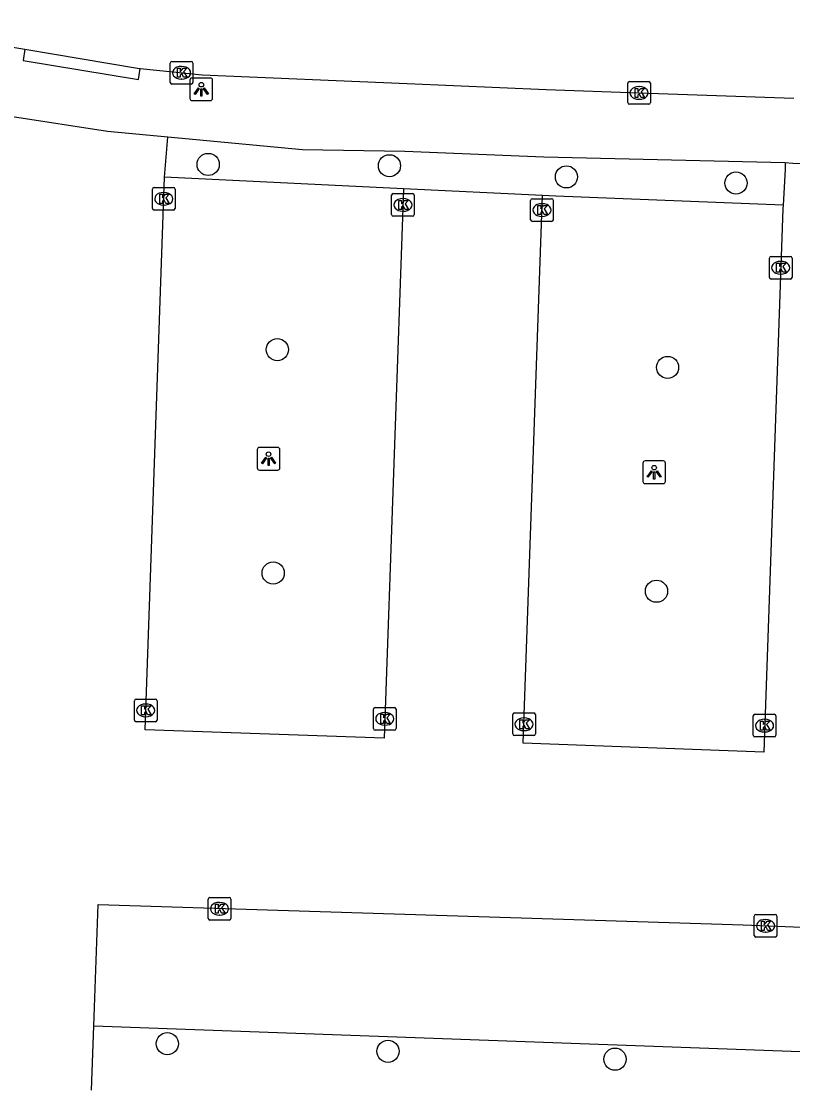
# Model space of a CAD drawing. Extents: x 160077 to 160945, y 386481 to 387498.
# Drawn here: x 160818.26 to 160852.3, y 386556.02 to 386603.05 of the extents above; entities that cross this region are included whole.
import ezdxf

# ---------------------------------------------------------------- set-up
doc = ezdxf.new("R2010")
doc.units = 0
for name, color, linetype in [('IMGEO_Boom', 7, 'Continuous'), ('IMGEO_Kolk', 7, 'Continuous'), ('IMGEO_Lichtpunt', 7, 'Continuous'), ('IMGEO_Parkeervlak_open', 7, 'Continuous'), ('IMGEO_Rijbaan_lokaal_open', 7, 'Continuous'), ('IMGEO_Voetpad_open', 7, 'Continuous')]:
    doc.layers.add(name, color=color, linetype=linetype)

msp = doc.modelspace()

# ---------------------------------------------------------------- linework, layer by layer
at = {"layer": 'IMGEO_Boom'}
for centre in [(160826.509, 386596.737), (160834.508, 386596.68), (160842.317, 386596.19), (160849.796, 386595.917), (160829.561, 386588.573), (160846.779, 386587.786), (160829.377, 386578.717), (160846.29, 386577.917), (160824.705, 386557.961), (160834.444, 386557.626), (160844.462, 386557.278)]:
    msp.add_circle(centre, 0.489, dxfattribs=at)
at = {"layer": 'IMGEO_Kolk'}
for p, q in [((160824.834, 386600.354), (160824.834, 386601.206)), ((160824.909, 386601.28), (160825.761, 386601.28)), ((160825.835, 386601.206), (160825.835, 386600.354)), ((160825.322, 386601.06), (160825.347, 386601.06)), ((160825.761, 386600.28), (160824.909, 386600.28)), ((160825.345, 386600.5), (160825.32, 386600.5)), ((160845.021, 386599.465), (160845.021, 386600.317)), ((160845.096, 386600.391), (160845.948, 386600.391)), ((160845.509, 386600.171), (160845.534, 386600.171)), ((160846.022, 386600.317), (160846.022, 386599.465)), ((160845.948, 386599.391), (160845.096, 386599.391)), ((160845.532, 386599.611), (160845.507, 386599.611)), ((160824.049, 386594.796), (160824.049, 386595.648)), ((160824.124, 386595.722), (160824.976, 386595.722)), ((160824.537, 386595.502), (160824.562, 386595.502)), ((160825.05, 386595.648), (160825.05, 386594.796)), ((160834.677, 386595.455), (160835.529, 386595.455)), ((160834.602, 386594.529), (160834.602, 386595.381)), ((160835.09, 386595.235), (160835.115, 386595.235)), ((160835.603, 386595.381), (160835.603, 386594.529)), ((160840.737, 386594.302), (160840.737, 386595.154)), ((160840.812, 386595.228), (160841.664, 386595.228)), ((160841.225, 386595.008), (160841.25, 386595.008)), ((160841.738, 386595.154), (160841.738, 386594.302)), ((160824.976, 386594.722), (160824.124, 386594.722)), ((160824.56, 386594.942), (160824.535, 386594.942)), ((160835.113, 386594.675), (160835.088, 386594.675)), ((160835.529, 386594.455), (160834.677, 386594.455)), ((160841.664, 386594.228), (160840.812, 386594.228)), ((160841.248, 386594.448), (160841.223, 386594.448)), ((160851.345, 386592.683), (160852.197, 386592.683)), ((160851.27, 386591.757), (160851.27, 386592.609)), ((160851.758, 386592.463), (160851.783, 386592.463)), ((160852.271, 386592.609), (160852.271, 386591.757)), ((160851.781, 386591.903), (160851.756, 386591.903)), ((160852.197, 386591.683), (160851.345, 386591.683)), ((160823.253, 386572.235), (160823.253, 386573.087)), ((160823.328, 386573.161), (160824.18, 386573.161)), ((160823.741, 386572.941), (160823.766, 386572.941)), ((160824.254, 386573.087), (160824.254, 386572.235)), ((160833.799, 386571.861), (160833.799, 386572.713)), ((160833.874, 386572.787), (160834.726, 386572.787)), ((160834.287, 386572.567), (160834.312, 386572.567)), ((160834.8, 386572.713), (160834.8, 386571.861)), ((160839.946, 386571.623), (160839.946, 386572.475)), ((160840.021, 386572.549), (160840.873, 386572.549)), ((160840.947, 386572.475), (160840.947, 386571.623)), ((160850.558, 386571.563), (160850.558, 386572.415)), ((160850.633, 386572.489), (160851.485, 386572.489)), ((160851.559, 386572.415), (160851.559, 386571.563)), ((160824.18, 386572.161), (160823.328, 386572.161)), ((160823.764, 386572.381), (160823.739, 386572.381)), ((160834.31, 386572.007), (160834.285, 386572.007)), ((160840.434, 386572.329), (160840.459, 386572.329)), ((160851.046, 386572.269), (160851.071, 386572.269)), ((160834.726, 386571.787), (160833.874, 386571.787)), ((160840.873, 386571.549), (160840.021, 386571.549)), ((160840.457, 386571.769), (160840.432, 386571.769)), ((160851.485, 386571.489), (160850.633, 386571.489)), ((160851.069, 386571.709), (160851.044, 386571.709)), ((160826.508, 386563.485), (160826.508, 386564.337)), ((160826.583, 386564.411), (160827.435, 386564.411)), ((160826.996, 386564.191), (160827.021, 386564.191)), ((160827.509, 386564.337), (160827.509, 386563.485)), ((160827.019, 386563.631), (160826.994, 386563.631)), ((160850.603, 386562.734), (160850.603, 386563.586)), ((160850.678, 386563.66), (160851.53, 386563.66)), ((160851.604, 386563.586), (160851.604, 386562.734)), ((160827.435, 386563.411), (160826.583, 386563.411)), ((160851.091, 386563.44), (160851.116, 386563.44)), ((160851.53, 386562.66), (160850.678, 386562.66)), ((160851.114, 386562.88), (160851.089, 386562.88))]:
    msp.add_line(p, q, dxfattribs=at)
for points in [[(160824.834, 386600.354), (160824.834, 386601.206)], [(160824.909, 386601.28), (160825.761, 386601.28)], [(160825.835, 386601.206), (160825.835, 386600.354)], [(160825.155, 386600.98), (160825.278, 386600.98), (160825.278, 386600.829), (160825.408, 386600.98), (160825.572, 386600.98), (160825.426, 386600.829), (160825.579, 386600.58), (160825.427, 386600.58), (160825.342, 386600.744), (160825.278, 386600.677), (160825.278, 386600.58), (160825.155, 386600.58), (160825.155, 386600.98)], [(160825.761, 386600.28), (160824.909, 386600.28)], [(160845.021, 386599.465), (160845.021, 386600.317)], [(160845.096, 386600.391), (160845.948, 386600.391)], [(160846.022, 386600.317), (160846.022, 386599.465)], [(160845.342, 386600.091), (160845.465, 386600.091), (160845.465, 386599.94), (160845.595, 386600.091), (160845.759, 386600.091), (160845.613, 386599.94), (160845.766, 386599.691), (160845.614, 386599.691), (160845.529, 386599.855), (160845.465, 386599.788), (160845.465, 386599.691), (160845.342, 386599.691), (160845.342, 386600.091)], [(160845.948, 386599.391), (160845.096, 386599.391)], [(160824.049, 386594.796), (160824.049, 386595.648)], [(160824.124, 386595.722), (160824.976, 386595.722)], [(160825.05, 386595.648), (160825.05, 386594.796)], [(160834.677, 386595.455), (160835.529, 386595.455)], [(160824.37, 386595.422), (160824.493, 386595.422), (160824.493, 386595.271), (160824.623, 386595.422), (160824.787, 386595.422), (160824.641, 386595.271), (160824.794, 386595.022), (160824.642, 386595.022), (160824.557, 386595.186), (160824.493, 386595.119), (160824.493, 386595.022), (160824.37, 386595.022), (160824.37, 386595.422)], [(160834.602, 386594.529), (160834.602, 386595.381)], [(160834.923, 386595.155), (160835.046, 386595.155), (160835.046, 386595.004), (160835.176, 386595.155), (160835.34, 386595.155), (160835.194, 386595.004), (160835.347, 386594.755), (160835.195, 386594.755), (160835.11, 386594.919), (160835.046, 386594.852), (160835.046, 386594.755), (160834.923, 386594.755), (160834.923, 386595.155)], [(160835.603, 386595.381), (160835.603, 386594.529)], [(160840.737, 386594.302), (160840.737, 386595.154)], [(160840.812, 386595.228), (160841.664, 386595.228)], [(160841.738, 386595.154), (160841.738, 386594.302)], [(160824.976, 386594.722), (160824.124, 386594.722)], [(160841.058, 386594.928), (160841.181, 386594.928), (160841.181, 386594.777), (160841.311, 386594.928), (160841.475, 386594.928), (160841.329, 386594.777), (160841.482, 386594.528), (160841.33, 386594.528), (160841.245, 386594.692), (160841.181, 386594.625), (160841.181, 386594.528), (160841.058, 386594.528), (160841.058, 386594.928)], [(160835.529, 386594.455), (160834.677, 386594.455)], [(160841.664, 386594.228), (160840.812, 386594.228)], [(160851.345, 386592.683), (160852.197, 386592.683)], [(160851.27, 386591.757), (160851.27, 386592.609)], [(160851.591, 386592.383), (160851.714, 386592.383), (160851.714, 386592.232), (160851.844, 386592.383), (160852.008, 386592.383), (160851.862, 386592.232), (160852.015, 386591.983), (160851.863, 386591.983), (160851.778, 386592.147), (160851.714, 386592.08), (160851.714, 386591.983), (160851.591, 386591.983), (160851.591, 386592.383)], [(160852.271, 386592.609), (160852.271, 386591.757)], [(160852.197, 386591.683), (160851.345, 386591.683)], [(160823.253, 386572.235), (160823.253, 386573.087)], [(160823.328, 386573.161), (160824.18, 386573.161)], [(160824.254, 386573.087), (160824.254, 386572.235)], [(160823.574, 386572.861), (160823.697, 386572.861), (160823.697, 386572.71), (160823.827, 386572.861), (160823.991, 386572.861), (160823.845, 386572.71), (160823.998, 386572.461), (160823.846, 386572.461), (160823.761, 386572.625), (160823.697, 386572.558), (160823.697, 386572.461), (160823.574, 386572.461), (160823.574, 386572.861)], [(160833.799, 386571.861), (160833.799, 386572.713)], [(160833.874, 386572.787), (160834.726, 386572.787)], [(160834.12, 386572.487), (160834.243, 386572.487), (160834.243, 386572.336), (160834.373, 386572.487), (160834.537, 386572.487), (160834.391, 386572.336), (160834.544, 386572.087), (160834.392, 386572.087), (160834.307, 386572.251), (160834.243, 386572.184), (160834.243, 386572.087), (160834.12, 386572.087), (160834.12, 386572.487)], [(160834.8, 386572.713), (160834.8, 386571.861)], [(160839.946, 386571.623), (160839.946, 386572.475)], [(160840.021, 386572.549), (160840.873, 386572.549)], [(160840.947, 386572.475), (160840.947, 386571.623)], [(160850.558, 386571.563), (160850.558, 386572.415)], [(160850.633, 386572.489), (160851.485, 386572.489)], [(160851.559, 386572.415), (160851.559, 386571.563)], [(160824.18, 386572.161), (160823.328, 386572.161)], [(160840.267, 386572.249), (160840.39, 386572.249), (160840.39, 386572.098), (160840.52, 386572.249), (160840.684, 386572.249), (160840.538, 386572.098), (160840.691, 386571.849), (160840.539, 386571.849), (160840.454, 386572.013), (160840.39, 386571.946), (160840.39, 386571.849), (160840.267, 386571.849), (160840.267, 386572.249)], [(160850.879, 386572.189), (160851.002, 386572.189), (160851.002, 386572.038), (160851.132, 386572.189), (160851.296, 386572.189), (160851.15, 386572.038), (160851.303, 386571.789), (160851.151, 386571.789), (160851.066, 386571.953), (160851.002, 386571.886), (160851.002, 386571.789), (160850.879, 386571.789), (160850.879, 386572.189)], [(160834.726, 386571.787), (160833.874, 386571.787)], [(160840.873, 386571.549), (160840.021, 386571.549)], [(160851.485, 386571.489), (160850.633, 386571.489)], [(160826.508, 386563.485), (160826.508, 386564.337)], [(160826.583, 386564.411), (160827.435, 386564.411)], [(160826.829, 386564.111), (160826.952, 386564.111), (160826.952, 386563.96), (160827.082, 386564.111), (160827.246, 386564.111), (160827.1, 386563.96), (160827.253, 386563.711), (160827.101, 386563.711), (160827.016, 386563.875), (160826.952, 386563.808), (160826.952, 386563.711), (160826.829, 386563.711), (160826.829, 386564.111)], [(160827.509, 386564.337), (160827.509, 386563.485)], [(160850.603, 386562.734), (160850.603, 386563.586)], [(160850.678, 386563.66), (160851.53, 386563.66)], [(160851.604, 386563.586), (160851.604, 386562.734)], [(160827.435, 386563.411), (160826.583, 386563.411)], [(160850.924, 386563.36), (160851.047, 386563.36), (160851.047, 386563.209), (160851.177, 386563.36), (160851.341, 386563.36), (160851.195, 386563.209), (160851.348, 386562.96), (160851.196, 386562.96), (160851.111, 386563.124), (160851.047, 386563.057), (160851.047, 386562.96), (160850.924, 386562.96), (160850.924, 386563.36)], [(160851.53, 386562.66), (160850.678, 386562.66)]]:
    msp.add_lwpolyline(points, dxfattribs=at)
for centre, start, end in [((160824.911, 386601.204), 91.552, 178.448), ((160824.911, 386601.204), 91.552, 178.448), ((160825.759, 386601.204), 1.552, 88.448), ((160825.759, 386601.204), 1.552, 88.448), ((160824.911, 386600.356), 181.552, 268.448), ((160824.911, 386600.356), 181.552, 268.448), ((160825.759, 386600.356), 271.552, 358.448), ((160825.759, 386600.356), 271.552, 358.448), ((160845.098, 386600.315), 91.552, 178.448), ((160845.098, 386600.315), 91.552, 178.448), ((160845.946, 386600.315), 1.552, 88.448), ((160845.946, 386600.315), 1.552, 88.448), ((160845.098, 386599.467), 181.552, 268.448), ((160845.098, 386599.467), 181.552, 268.448), ((160845.946, 386599.467), 271.552, 358.448), ((160845.946, 386599.467), 271.552, 358.448), ((160824.126, 386595.646), 91.552, 178.448), ((160824.126, 386595.646), 91.552, 178.448), ((160824.974, 386595.646), 1.552, 88.448), ((160824.974, 386595.646), 1.552, 88.448), ((160834.679, 386595.379), 91.552, 178.448), ((160834.679, 386595.379), 91.552, 178.448), ((160835.527, 386595.379), 1.552, 88.448), ((160835.527, 386595.379), 1.552, 88.448), ((160840.814, 386595.152), 91.552, 178.448), ((160840.814, 386595.152), 91.552, 178.448), ((160841.662, 386595.152), 1.552, 88.448), ((160841.662, 386595.152), 1.552, 88.448), ((160824.126, 386594.798), 181.552, 268.448), ((160824.126, 386594.798), 181.552, 268.448), ((160824.974, 386594.798), 271.552, 358.448), ((160824.974, 386594.798), 271.552, 358.448), ((160834.679, 386594.531), 181.552, 268.448), ((160834.679, 386594.531), 181.552, 268.448), ((160835.527, 386594.531), 271.552, 358.448), ((160835.527, 386594.531), 271.552, 358.448), ((160840.814, 386594.304), 181.552, 268.448), ((160840.814, 386594.304), 181.552, 268.448), ((160841.662, 386594.304), 271.552, 358.448), ((160841.662, 386594.304), 271.552, 358.448), ((160851.347, 386592.607), 91.552, 178.448), ((160851.347, 386592.607), 91.552, 178.448), ((160852.195, 386592.607), 1.552, 88.448), ((160852.195, 386592.607), 1.552, 88.448), ((160851.347, 386591.759), 181.552, 268.448), ((160851.347, 386591.759), 181.552, 268.448), ((160852.195, 386591.759), 271.552, 358.448), ((160852.195, 386591.759), 271.552, 358.448), ((160823.33, 386573.085), 91.552, 178.448), ((160823.33, 386573.085), 91.552, 178.448), ((160824.178, 386573.085), 1.552, 88.448), ((160824.178, 386573.085), 1.552, 88.448), ((160833.876, 386572.711), 91.552, 178.448), ((160833.876, 386572.711), 91.552, 178.448), ((160834.724, 386572.711), 1.552, 88.448), ((160834.724, 386572.711), 1.552, 88.448), ((160840.023, 386572.473), 91.552, 178.448), ((160840.023, 386572.473), 91.552, 178.448), ((160840.871, 386572.473), 1.552, 88.448), ((160840.871, 386572.473), 1.552, 88.448), ((160850.635, 386572.413), 91.552, 178.448), ((160850.635, 386572.413), 91.552, 178.448), ((160851.483, 386572.413), 1.552, 88.448), ((160851.483, 386572.413), 1.552, 88.448), ((160823.33, 386572.237), 181.552, 268.448), ((160823.33, 386572.237), 181.552, 268.448), ((160824.178, 386572.237), 271.552, 358.448), ((160824.178, 386572.237), 271.552, 358.448), ((160833.876, 386571.863), 181.552, 268.448), ((160833.876, 386571.863), 181.552, 268.448), ((160834.724, 386571.863), 271.552, 358.448), ((160834.724, 386571.863), 271.552, 358.448), ((160840.023, 386571.625), 181.552, 268.448), ((160840.023, 386571.625), 181.552, 268.448), ((160840.871, 386571.625), 271.552, 358.448), ((160840.871, 386571.625), 271.552, 358.448), ((160850.635, 386571.565), 181.552, 268.448), ((160850.635, 386571.565), 181.552, 268.448), ((160851.483, 386571.565), 271.552, 358.448), ((160851.483, 386571.565), 271.552, 358.448), ((160826.585, 386564.335), 91.552, 178.448), ((160826.585, 386564.335), 91.552, 178.448), ((160827.433, 386564.335), 1.552, 88.448), ((160827.433, 386564.335), 1.552, 88.448), ((160826.585, 386563.487), 181.552, 268.448), ((160826.585, 386563.487), 181.552, 268.448), ((160827.433, 386563.487), 271.552, 358.448), ((160827.433, 386563.487), 271.552, 358.448), ((160850.68, 386563.584), 91.552, 178.448), ((160850.68, 386563.584), 91.552, 178.448), ((160851.528, 386563.584), 1.552, 88.448), ((160851.528, 386563.584), 1.552, 88.448), ((160850.68, 386562.736), 181.552, 268.448), ((160850.68, 386562.736), 181.552, 268.448), ((160851.528, 386562.736), 271.552, 358.448), ((160851.528, 386562.736), 271.552, 358.448)]:
    msp.add_arc(centre, 0.0765, start, end, dxfattribs=at)
for centre, major_axis, ratio, start_param, end_param in [((160825.321, 386600.78), (-0.387, 0.002), 0.722429, 4.712389, 7.853982), ((160825.346, 386600.78), (-0.39, 0.002), 0.717154, 1.570796, 4.712389), ((160845.508, 386599.891), (-0.387, 0.002), 0.722429, 4.712389, 7.853982), ((160845.533, 386599.891), (-0.39, 0.002), 0.717154, 1.570796, 4.712389), ((160824.536, 386595.222), (-0.387, 0.002), 0.722429, 4.712389, 7.853982), ((160824.561, 386595.222), (-0.39, 0.002), 0.717154, 1.570796, 4.712389), ((160835.089, 386594.955), (-0.387, 0.002), 0.722429, 4.712389, 7.853982), ((160835.114, 386594.955), (-0.39, 0.002), 0.717154, 1.570796, 4.712389), ((160841.224, 386594.728), (-0.387, 0.002), 0.722429, 4.712389, 7.853982), ((160841.249, 386594.728), (-0.39, 0.002), 0.717154, 1.570796, 4.712389), ((160851.757, 386592.183), (-0.387, 0.002), 0.722429, 4.712389, 7.853982), ((160851.782, 386592.183), (-0.39, 0.002), 0.717154, 1.570796, 4.712389), ((160823.74, 386572.661), (-0.387, 0.002), 0.722429, 4.712389, 7.853982), ((160823.765, 386572.661), (-0.39, 0.002), 0.717154, 1.570796, 4.712389), ((160834.286, 386572.287), (-0.387, 0.002), 0.722429, 4.712389, 7.853982), ((160834.311, 386572.287), (-0.39, 0.002), 0.717154, 1.570796, 4.712389), ((160840.433, 386572.049), (-0.387, 0.002), 0.722429, 4.712389, 7.853982), ((160840.458, 386572.049), (-0.39, 0.002), 0.717154, 1.570796, 4.712389), ((160851.045, 386571.989), (-0.387, 0.002), 0.722429, 4.712389, 7.853982), ((160851.07, 386571.989), (-0.39, 0.002), 0.717154, 1.570796, 4.712389), ((160826.995, 386563.911), (-0.387, 0.002), 0.722429, 4.712389, 7.853982), ((160827.02, 386563.911), (-0.39, 0.002), 0.717154, 1.570796, 4.712389), ((160851.09, 386563.16), (-0.387, 0.002), 0.722429, 4.712389, 7.853982), ((160851.115, 386563.16), (-0.39, 0.002), 0.717154, 1.570796, 4.712389)]:
    msp.add_ellipse(centre, major_axis=major_axis, ratio=ratio, start_param=start_param, end_param=end_param, dxfattribs=at)
at = {"layer": 'IMGEO_Lichtpunt'}
for p, q in [((160825.705, 386600.455), (160825.705, 386599.648)), ((160825.705, 386600.455), (160825.705, 386599.648)), ((160826.607, 386600.55), (160825.799, 386600.55)), ((160826.607, 386600.55), (160825.799, 386600.55)), ((160826.701, 386599.648), (160826.701, 386600.455)), ((160826.701, 386599.648), (160826.701, 386600.455)), ((160825.799, 386599.554), (160826.607, 386599.554)), ((160825.799, 386599.554), (160826.607, 386599.554)), ((160829.576, 386584.257), (160828.768, 386584.257)), ((160829.576, 386584.257), (160828.768, 386584.257)), ((160828.674, 386584.162), (160828.674, 386583.355)), ((160828.674, 386584.162), (160828.674, 386583.355)), ((160829.67, 386583.355), (160829.67, 386584.162)), ((160829.67, 386583.355), (160829.67, 386584.162)), ((160828.768, 386583.261), (160829.576, 386583.261)), ((160828.768, 386583.261), (160829.576, 386583.261)), ((160845.689, 386583.566), (160845.689, 386582.759)), ((160845.689, 386583.566), (160845.689, 386582.759)), ((160846.591, 386583.661), (160845.783, 386583.661)), ((160846.591, 386583.661), (160845.783, 386583.661)), ((160846.685, 386582.759), (160846.685, 386583.566)), ((160846.685, 386582.759), (160846.685, 386583.566)), ((160845.783, 386582.665), (160846.591, 386582.665)), ((160845.783, 386582.665), (160846.591, 386582.665))]:
    msp.add_line(p, q, dxfattribs=at)
for points in [[(160826.079, 386600.119), (160826.118, 386600.091), (160825.93, 386599.829), (160825.892, 386599.856), (160826.079, 386600.119)], [(160826.181, 386600.071), (160826.228, 386600.071), (160826.228, 386599.749), (160826.181, 386599.749), (160826.181, 386600.071)], [(160826.291, 386600.091), (160826.329, 386600.118), (160826.516, 386599.856), (160826.477, 386599.828), (160826.291, 386600.091)], [(160829.048, 386583.826), (160829.087, 386583.798), (160828.899, 386583.536), (160828.861, 386583.563), (160829.048, 386583.826)], [(160829.15, 386583.778), (160829.197, 386583.778), (160829.197, 386583.456), (160829.15, 386583.456), (160829.15, 386583.778)], [(160829.26, 386583.798), (160829.298, 386583.825), (160829.485, 386583.563), (160829.446, 386583.535), (160829.26, 386583.798)], [(160846.063, 386583.23), (160846.102, 386583.202), (160845.914, 386582.94), (160845.876, 386582.967), (160846.063, 386583.23)], [(160846.275, 386583.202), (160846.313, 386583.229), (160846.5, 386582.967), (160846.461, 386582.939), (160846.275, 386583.202)], [(160846.165, 386583.182), (160846.212, 386583.182), (160846.212, 386582.86), (160846.165, 386582.86), (160846.165, 386583.182)]]:
    msp.add_lwpolyline(points, dxfattribs=at)
for centre in [(160826.204, 386600.253), (160829.173, 386583.96), (160846.188, 386583.364)]:
    msp.add_circle(centre, 0.0994, dxfattribs=at)
for centre, start, end in [((160825.799, 386600.455), 90, 180), ((160825.799, 386600.455), 90, 180), ((160826.607, 386600.455), 0, 90), ((160826.607, 386600.455), 0, 90), ((160825.799, 386599.648), 180, 270), ((160825.799, 386599.648), 180, 270), ((160826.607, 386599.648), 270, 0), ((160826.607, 386599.648), 270, 360), ((160828.768, 386584.162), 90, 180), ((160828.768, 386584.162), 90, 180), ((160829.576, 386584.162), 0, 90), ((160829.576, 386584.162), 0, 90), ((160828.768, 386583.355), 180, 270), ((160828.768, 386583.355), 180, 270), ((160829.576, 386583.355), 270, 0), ((160829.576, 386583.355), 270, 360), ((160845.783, 386583.566), 90, 180), ((160845.783, 386583.566), 90, 180), ((160846.591, 386583.566), 0, 90), ((160846.591, 386583.566), 0, 90), ((160845.783, 386582.759), 180, 270), ((160845.783, 386582.759), 180, 270), ((160846.591, 386582.759), 270, 0), ((160846.591, 386582.759), 270, 360)]:
    msp.add_arc(centre, 0.0946, start, end, dxfattribs=at)
at = {"layer": 'IMGEO_Parkeervlak_open'}
for points in [[(160835.129, 386595.664), (160824.583, 386596.18)], [(160851.873, 386594.939), (160841.844, 386595.336), (160841.259, 386595.365)]]:
    msp.add_lwpolyline(points, dxfattribs=at)
at = {"layer": 'IMGEO_Rijbaan_lokaal_open'}
for points in [[(160700.808, 386607.762), (160726.457, 386606.78), (160738.328, 386606.264), (160755.873, 386605.501), (160785.749, 386604.37), (160804.986, 386603.519), (160811.421, 386602.997), (160818.423, 386601.821)], [(160818.423, 386601.821), (160823.383, 386600.984), (160823.509, 386600.971)], [(160823.509, 386600.971), (160826.239, 386600.688), (160835.294, 386600.312), (160841.424, 386600.043), (160845.52, 386599.892), (160852.345, 386599.655)], [(160824.724, 386597.938), (160822.067, 386598.193), (160817.876, 386598.837)], [(160824.583, 386596.18), (160824.724, 386597.938)], [(160851.973, 386596.807), (160851.961, 386596.51), (160851.873, 386594.939)], [(160858.529, 386596.534), (160852.303, 386596.78), (160851.973, 386596.807)], [(160835.129, 386595.664), (160834.274, 386571.431), (160823.723, 386571.805), (160824.583, 386596.18)], [(160841.259, 386595.365), (160835.129, 386595.664)], [(160851.873, 386594.939), (160851.864, 386594.776), (160851.019, 386570.822), (160840.41, 386571.213), (160841.259, 386595.365)], [(160821.467, 386558.756), (160821.66, 386564.105), (160850.118, 386563.2), (160857.153, 386562.921), (160858.033, 386584.327)], [(160821.365, 386555.909), (160821.467, 386558.756)]]:
    msp.add_lwpolyline(points, dxfattribs=at)
at = {"layer": 'IMGEO_Voetpad_open'}
for points in [[(160818.423, 386601.821), (160818.341, 386601.328), (160823.427, 386600.478), (160823.509, 386600.971)], [(160851.973, 386596.807), (160841.319, 386597.064), (160835.188, 386597.313), (160830.674, 386597.38), (160824.724, 386597.938)], [(160821.467, 386558.756), (160850.219, 386557.708), (160854.657, 386557.548), (160854.846, 386562.495), (160857.654, 386562.426)]]:
    msp.add_lwpolyline(points, dxfattribs=at)

doc.saveas('drawing.dxf')
